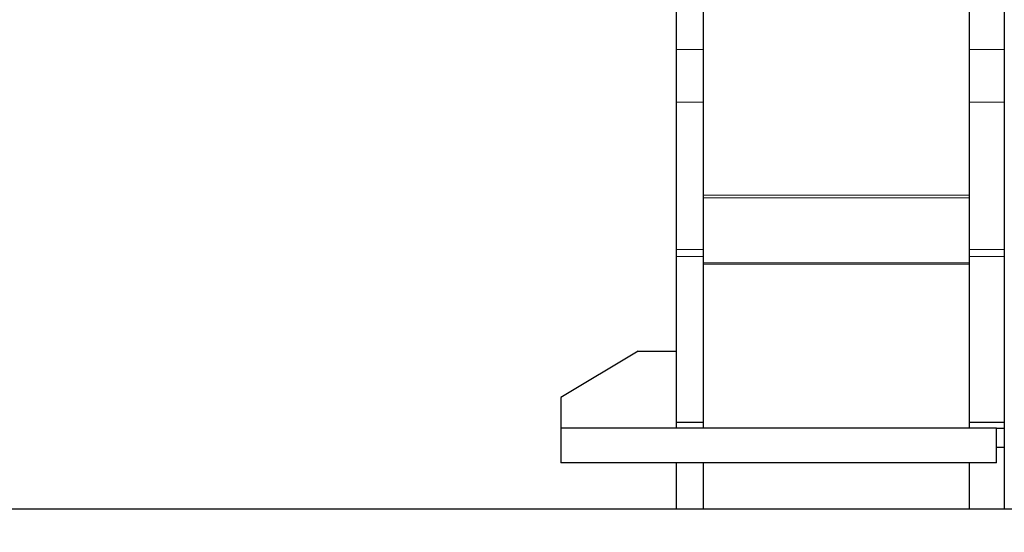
# Model space of a CAD drawing. Header units: inches. Extents: x 0 to 29700, y -16 to 21000.
# Tile 311 of 376: x 19698 to 20975, y 14864 to 15528. Entities that reach past the tile are written whole.
import ezdxf

# ---------------------------------------------------------------- set-up
doc = ezdxf.new("R2010")
doc.units = ezdxf.units.IN
doc.layers.add('254', color=7, linetype='Continuous', true_color=0xffffff)
doc.styles.add('latin_extended', font='simplex.shx')
doc.dimstyles.get("Standard").update_dxf_attribs({"dimtxt": 0.18, "dimasz": 0.18, "dimexe": 0.18, "dimexo": 0.0625, "dimgap": 0.09, "dimtad": 0, "dimtih": 1, "dimtoh": 1, "dimdec": 4, "dimzin": 0, "dimdsep": 46, "dimtxsty": 'Standard', "dimcen": 0.09, "dimadec": 0, "dimazin": 0, "dimtfac": 1, "dimtdec": 4, "dimtofl": 0, "dimtmove": 0, "dimatfit": 3, "dimfxl": 1, "dimtolj": 1, "dimtzin": 0, "dimarcsym": 0})

# ---------------------------------------------------------------- blocks, each defined once
blk = doc.blocks.new('_U5')
at = {"layer": '254', "color": 3, "linetype": 'Continuous', "lineweight": 13, "transparency": 16777216}
for p, q in [((27220.4, 17368.7), (27220.4, 13173.7)), ((18363.9, 15513.2), (18363.9, 13173.7)), ((18538.9, 13223.7), (27045.4, 13223.7))]:
    blk.add_line(p, q, dxfattribs=at)
at = {"layer": '254', "color": 3, "transparency": 16777216}
for points in [[(18538.9, 13252.9), (18538.9, 13194.5), (18363.9, 13223.7)], [(27045.4, 13194.5), (27045.4, 13252.9), (27220.4, 13223.7)]]:
    blk.add_solid(points, dxfattribs=at)
at = {"layer": 'Defpoints', "color": 0, "transparency": 16777216}
for p in [(27220.4, 17418.7), (18363.9, 15563.2), (27220.4, 13223.7)]:
    blk.add_point(p, dxfattribs=at)
at = {"layer": '254', "color": 2, "lineweight": 13, "transparency": 16777216, "insert": (22483.8, 13486.2), "char_height": 175, "attachment_point": 1, "style": 'latin_extended'}
blk.add_mtext('\\A1;8857', dxfattribs=at)

msp = doc.modelspace()

# ---------------------------------------------------------------- linework, layer by layer
at = {"layer": '254', "color": 2, "linetype": 'Continuous', "lineweight": 25}
for p, q in [((20549.86, 15489.867), (20549.86, 15656.202)), ((20584.86, 15489.867), (20584.86, 15656.202)), ((20929.86, 15489.867), (20929.86, 15656.196)), ((20974.86, 15656.196), (20974.86, 15489.867)), ((20549.86, 15421.497), (20549.86, 15489.867)), ((20584.86, 15421.497), (20584.86, 15489.867)), ((20929.86, 15421.497), (20929.86, 15489.867)), ((20974.86, 15489.867), (20974.86, 15421.497)), ((20549.86, 15230.487), (20549.86, 15421.497)), ((20584.86, 15230.487), (20584.86, 15421.497)), ((20929.86, 15230.487), (20929.86, 15421.497)), ((20974.86, 15421.497), (20974.86, 15230.487)), ((20549.86, 15221.371), (20549.86, 15230.487)), ((20584.86, 15221.371), (20584.86, 15230.487)), ((20929.86, 15221.371), (20929.86, 15230.487)), ((20974.86, 15230.487), (20974.86, 15221.371)), ((20549.86, 15006.694), (20549.86, 15221.371)), ((20584.86, 15006.694), (20584.86, 15221.371)), ((20929.86, 15006.694), (20929.86, 15221.371)), ((20974.86, 15221.371), (20974.86, 15006.694)), ((20499.86, 15098.694), (20399.86, 15038.694)), ((20499.86, 15098.694), (20549.86, 15098.694)), ((20399.86, 15038.694), (20399.86, 14998.694)), ((20549.86, 15006.694), (20584.86, 15006.694)), ((20549.86, 14998.694), (20549.86, 15006.694)), ((20584.86, 14998.694), (20584.86, 15006.694)), ((20929.86, 14998.694), (20929.86, 15006.694)), ((20929.86, 15006.694), (20974.86, 15006.694)), ((20974.86, 15006.694), (20974.86, 14998.694)), ((20399.86, 14998.694), (20399.86, 14953.694)), ((20964.86, 14998.694), (20399.86, 14998.694)), ((20807.36, 14998.744), (20807.36, 14998.694)), ((20902.36, 14998.694), (20902.36, 14998.744)), ((20964.86, 14998.694), (20974.86, 14998.694)), ((20964.86, 14953.694), (20964.86, 14998.694)), ((20974.86, 14998.694), (20974.86, 14973.694)), ((20974.86, 14973.694), (20964.86, 14973.694)), ((20974.86, 14973.694), (20974.86, 14893.689)), ((20964.86, 14953.694), (20399.86, 14953.694)), ((20549.86, 14893.689), (20549.86, 14953.693)), ((20584.86, 14893.689), (20584.86, 14953.693)), ((20929.86, 14893.689), (20929.86, 14953.693)), ((22167.754, 14893.692), (18739.86, 14893.692))]:
    msp.add_line(p, q, dxfattribs=at)
at = {"layer": '254', "color": 110, "linetype": 'Continuous', "lineweight": 13}
for p, q in [((20549.86, 15489.867), (20584.86, 15489.867)), ((20974.86, 15489.867), (20929.86, 15489.867)), ((20549.86, 15421.497), (20584.86, 15421.497)), ((20929.86, 15421.497), (20974.86, 15421.497)), ((20929.86, 15300.835), (20584.86, 15300.835)), ((20929.86, 15297.335), (20584.86, 15297.335)), ((20549.86, 15230.487), (20584.86, 15230.487)), ((20974.86, 15230.487), (20929.86, 15230.487)), ((20549.86, 15221.371), (20584.86, 15221.371)), ((20929.86, 15213.053), (20584.86, 15213.053)), ((20929.86, 15211.553), (20584.86, 15211.553)), ((20929.86, 15221.371), (20974.86, 15221.371))]:
    msp.add_line(p, q, dxfattribs=at)

# ---------------------------------------------------------------- dimensions: what is measured, and where the dimension line sits
at = {"layer": '254', "color": 2, "linetype": 'Continuous', "lineweight": 13}
dim = msp.add_linear_dim(base=(27220.427, 13223.692), p1=(18363.86, 15563.186), p2=(27220.427, 17418.716), dimstyle='Standard', override={"dimscale": 50, "dimtxt": 3.5, "dimasz": 3.5, "dimexe": 1, "dimexo": 1, "dimgap": 1.75, "dimtad": 1, "dimtih": 1, "dimtoh": 0, "dimdec": 0, "dimlfac": 1, "dimzin": 8, "dimdsep": 46, "dimlunit": 2, "dimtxsty": 'latin_extended', "dimsah": 1, "dimse1": 0, "dimse2": 0, "dimsd1": 0, "dimsd2": 0, "dimclrd": 3, "dimclre": 3, "dimclrt": 2, "dimtol": 0, "dimtm": -0.1, "dimtfac": 0.714286, "dimtdec": 3, "dimtofl": 1, "dimtmove": 0, "dimtzin": 8, "dimlwd": 13, "dimlwe": 13}, dxfattribs=at)
dim.commit()
dim.dimension.update_dxf_attribs({"geometry": '_U5', "text_midpoint": (22792.144, 13223.692), "dimtype": 160})

doc.saveas('drawing.dxf')
